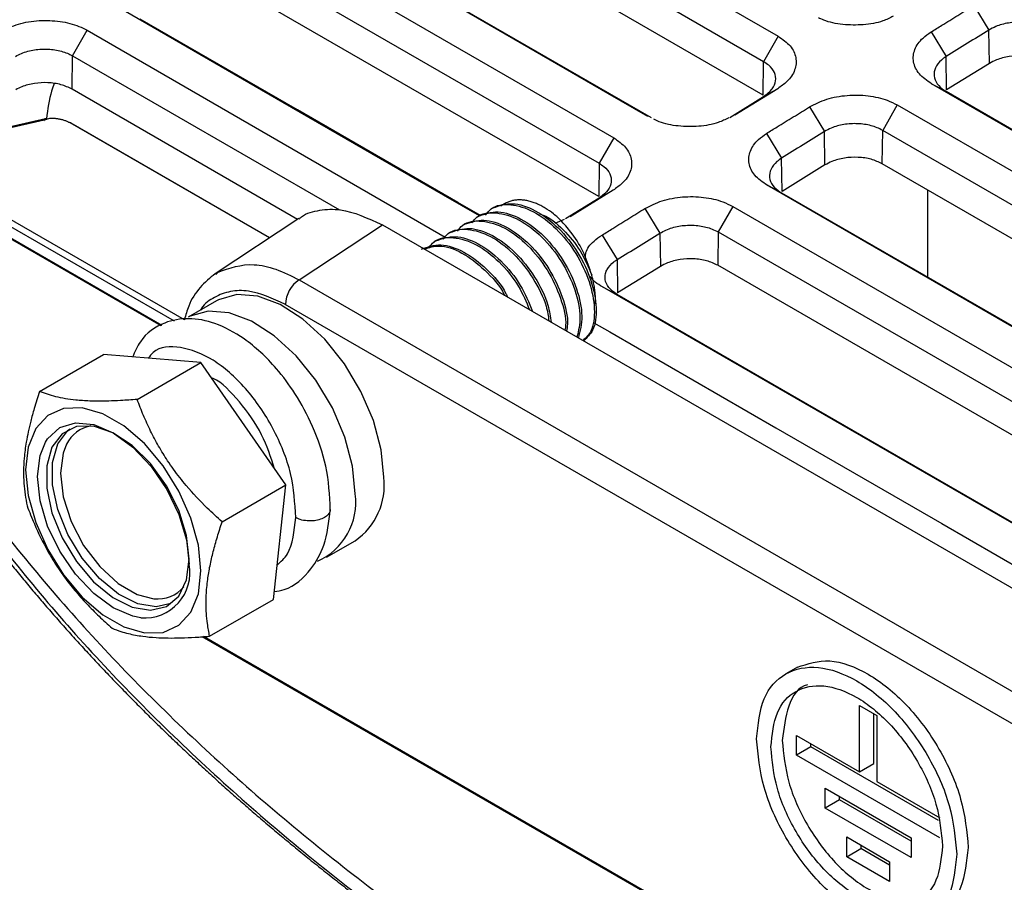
# Model space of a CAD drawing. Header units: millimetres. Extents: x -0.57 to 0.95, y -0.4 to 0.71.
# Tile 258 of 260: x 0.6868 to 0.7354, y 0.5963 to 0.639. Entities that reach past the tile are written whole.
import ezdxf

# ---------------------------------------------------------------- set-up
doc = ezdxf.new("R2010")
doc.units = ezdxf.units.MM
doc.layers.add('FORMAT', color=7, linetype='Continuous')

msp = doc.modelspace()

# ---------------------------------------------------------------- linework, layer by layer
at = {"layer": 'FORMAT', "color": 7, "linetype": 'Continuous', "lineweight": 25}
for p, q in [((0.706912, 0.648139), (0.724247, 0.638132)), ((0.723528, 0.636872), (0.706193, 0.646879)), ((0.723504, 0.635221), (0.706168, 0.645229)), ((0.70112, 0.643834), (0.717964, 0.63411)), ((0.698496, 0.643282), (0.716116, 0.633111)), ((0.697777, 0.642022), (0.715397, 0.631851)), ((0.715372, 0.6302), (0.697753, 0.640372)), ((0.733922, 0.639654), (0.734666, 0.638437)), ((0.689362, 0.637165), (0.690081, 0.638425)), ((0.690081, 0.638425), (0.707788, 0.628203)), ((0.724247, 0.638132), (0.723528, 0.636872)), ((0.731801, 0.638344), (0.732545, 0.637127)), ((0.734691, 0.636789), (0.734666, 0.638437)), ((0.689337, 0.635515), (0.689362, 0.637165)), ((0.689362, 0.637165), (0.702559, 0.629546)), ((0.723504, 0.635221), (0.723528, 0.636872)), ((0.73257, 0.635479), (0.732545, 0.637127)), ((0.734691, 0.636789), (0.73257, 0.635479)), ((0.799708, 0.596594), (0.731826, 0.635781)), ((0.731826, 0.635781), (0.732545, 0.635408)), ((0.700489, 0.629077), (0.689337, 0.635515)), ((0.724223, 0.635538), (0.722102, 0.634228)), ((0.724223, 0.635538), (0.723528, 0.635152)), ((0.732545, 0.635408), (0.799862, 0.596547)), ((0.721857, 0.63412), (0.723528, 0.635152)), ((0.730131, 0.634735), (0.729412, 0.633475)), ((0.730131, 0.634735), (0.798014, 0.595547)), ((0.725791, 0.634633), (0.726535, 0.633416)), ((0.688025, 0.634053), (0.681166, 0.632463)), ((0.681252, 0.632448), (0.68811, 0.634038)), ((0.699095, 0.628155), (0.689242, 0.633843)), ((0.699117, 0.62817), (0.689301, 0.633836)), ((0.723669, 0.633323), (0.724413, 0.632106)), ((0.726559, 0.631768), (0.726535, 0.633416)), ((0.729388, 0.631825), (0.729412, 0.633475)), ((0.797295, 0.594287), (0.729412, 0.633475)), ((0.716116, 0.633111), (0.715397, 0.631851)), ((0.693737, 0.623808), (0.679398, 0.632085)), ((0.681252, 0.631991), (0.694878, 0.624124)), ((0.715397, 0.631851), (0.715372, 0.6302)), ((0.724438, 0.630458), (0.724413, 0.632106)), ((0.741408, 0.624885), (0.729388, 0.631825)), ((0.693769, 0.623832), (0.680117, 0.631713)), ((0.694395, 0.624036), (0.68107, 0.631729)), ((0.726559, 0.631768), (0.724438, 0.630458)), ((0.716092, 0.630517), (0.71397, 0.629207)), ((0.716092, 0.630517), (0.715397, 0.630131)), ((0.791576, 0.591573), (0.723694, 0.63076)), ((0.723694, 0.63076), (0.724413, 0.630387)), ((0.724413, 0.630387), (0.791731, 0.591526)), ((0.731649, 0.62621), (0.731649, 0.630519)), ((0.715397, 0.630131), (0.713725, 0.629099)), ((0.710149, 0.629647), (0.710061, 0.629596)), ((0.717659, 0.629612), (0.718403, 0.628395)), ((0.722, 0.629714), (0.721281, 0.628454)), ((0.722, 0.629714), (0.789882, 0.590526)), ((0.70055, 0.629117), (0.696419, 0.626387)), ((0.709442, 0.629239), (0.709354, 0.629188)), ((0.713671, 0.629075), (0.713199, 0.628865)), ((0.700565, 0.626082), (0.704683, 0.628804)), ((0.704683, 0.628804), (0.762603, 0.595368)), ((0.708028, 0.628422), (0.70794, 0.628371)), ((0.708735, 0.62883), (0.708647, 0.628779)), ((0.718403, 0.628395), (0.718428, 0.626747)), ((0.721281, 0.628454), (0.721256, 0.626803)), ((0.721281, 0.628454), (0.789163, 0.589266)), ((0.707321, 0.628014), (0.707232, 0.627963)), ((0.715537, 0.628302), (0.716282, 0.627085)), ((0.716282, 0.627085), (0.716306, 0.625437)), ((0.696449, 0.62635), (0.696557, 0.626472)), ((0.718428, 0.626747), (0.716306, 0.625437)), ((0.789138, 0.587616), (0.721256, 0.626803)), ((0.700565, 0.626082), (0.758187, 0.592818)), ((0.767052, 0.596015), (0.715562, 0.625739)), ((0.715562, 0.625739), (0.716282, 0.625366)), ((0.696485, 0.625049), (0.695071, 0.624233)), ((0.767106, 0.596026), (0.716282, 0.625366)), ((0.757504, 0.591608), (0.699882, 0.624872)), ((0.687736, 0.620567), (0.690888, 0.622387)), ((0.695709, 0.621993), (0.690888, 0.622387)), ((0.692557, 0.620173), (0.695709, 0.621993)), ((0.699911, 0.61594), (0.695709, 0.621993)), ((0.696759, 0.61412), (0.699911, 0.61594)), ((0.699292, 0.610282), (0.699911, 0.61594)), ((0.70192, 0.612368), (0.703334, 0.613184)), ((0.696139, 0.608462), (0.699292, 0.610282)), ((0.745583, 0.579685), (0.695779, 0.608436)), ((0.745554, 0.579744), (0.695844, 0.608441)), ((0.725194, 0.606926), (0.724628, 0.606599)), ((0.728269, 0.605028), (0.729117, 0.604538)), ((0.728269, 0.601761), (0.728269, 0.605028)), ((0.728976, 0.60217), (0.728976, 0.604619)), ((0.729117, 0.604538), (0.729117, 0.601272)), ((0.725158, 0.603558), (0.728269, 0.601761)), ((0.725158, 0.602578), (0.725158, 0.603558)), ((0.725865, 0.602986), (0.725865, 0.603149)), ((0.725865, 0.602986), (0.725158, 0.602578)), ((0.732173, 0.599344), (0.725865, 0.602986)), ((0.732229, 0.598496), (0.725158, 0.602578)), ((0.728269, 0.601761), (0.728976, 0.60217)), ((0.729117, 0.601272), (0.732229, 0.599476)), ((0.726572, 0.600945), (0.730815, 0.598496)), ((0.726572, 0.599965), (0.726572, 0.600945)), ((0.727279, 0.600373), (0.726572, 0.599965)), ((0.727279, 0.600373), (0.727279, 0.600537)), ((0.730815, 0.598332), (0.727279, 0.600373)), ((0.730815, 0.597516), (0.726572, 0.599965)), ((0.727633, 0.598536), (0.729754, 0.597311)), ((0.727633, 0.597556), (0.727633, 0.598536)), ((0.730815, 0.598496), (0.730815, 0.597516)), ((0.727633, 0.597556), (0.72834, 0.597964)), ((0.72834, 0.598128), (0.72834, 0.597964)), ((0.729754, 0.597148), (0.72834, 0.597964)), ((0.729754, 0.596332), (0.727633, 0.597556)), ((0.729754, 0.597311), (0.729754, 0.596332))]:
    msp.add_line(p, q, dxfattribs=at)
at = {"layer": 'FORMAT', "color": 7, "linetype": 'Continuous', "lineweight": 25, "flags": 128}
for points in [[(0.71781, 0.634157), (0.715828, 0.635301), (0.707897, 0.63988), (0.700401, 0.644207)], [(0.709485, 0.629248), (0.707696, 0.63028), (0.699766, 0.634858), (0.691985, 0.63935)], [(0.709538, 0.629259), (0.708415, 0.629907), (0.700485, 0.634486), (0.692704, 0.638977)], [(0.704753, 0.616321), (0.704623, 0.617686), (0.704238, 0.619128), (0.70362, 0.62057), (0.702802, 0.621934), (0.701828, 0.623145), (0.700751, 0.62414), (0.699628, 0.624863), (0.69852, 0.625277), (0.697488, 0.625359), (0.696586, 0.625104), (0.696485, 0.625049)], [(0.703339, 0.615504), (0.703208, 0.616869), (0.702824, 0.618312), (0.702206, 0.619754), (0.701388, 0.621117), (0.700414, 0.622329), (0.699336, 0.623323), (0.698214, 0.624047), (0.697106, 0.624461), (0.696074, 0.624542), (0.695171, 0.624288), (0.695071, 0.624233)], [(0.715128, 0.623965), (0.71592, 0.623508), (0.724128, 0.61877), (0.732335, 0.614032), (0.740543, 0.609294), (0.74875, 0.604556), (0.756958, 0.599817), (0.765166, 0.595079), (0.765355, 0.59497)], [(0.695711, 0.61169), (0.695586, 0.61296), (0.695215, 0.614302), (0.694622, 0.615637), (0.69384, 0.616889), (0.692915, 0.617984), (0.6919, 0.618858), (0.690855, 0.619461), (0.689841, 0.619758), (0.688916, 0.619731), (0.688134, 0.619383), (0.687541, 0.618732), (0.68717, 0.617818), (0.687044, 0.616693), (0.68717, 0.615423), (0.687541, 0.614081), (0.688134, 0.612746), (0.688916, 0.611494), (0.689841, 0.6104), (0.690855, 0.609525), (0.6919, 0.608922), (0.692915, 0.608625), (0.69384, 0.608652), (0.694622, 0.609001), (0.695215, 0.609651), (0.695586, 0.610565), (0.695711, 0.61169)], [(0.688027, 0.618064), (0.688132, 0.618229), (0.688728, 0.618781), (0.689504, 0.619021), (0.690408, 0.618932), (0.691378, 0.618519), (0.692348, 0.617812), (0.693252, 0.616858), (0.694028, 0.615722), (0.694623, 0.614482), (0.694998, 0.613222), (0.695126, 0.612028)], [(0.695126, 0.612273), (0.694994, 0.61345), (0.694611, 0.614691), (0.694003, 0.615905), (0.693217, 0.617), (0.692309, 0.617896), (0.691349, 0.618526), (0.690406, 0.618844), (0.689551, 0.618826), (0.688847, 0.618474), (0.688347, 0.617813), (0.688087, 0.616892), (0.688087, 0.61578), (0.688347, 0.61456), (0.688847, 0.613321), (0.689551, 0.612156), (0.690406, 0.611151), (0.691349, 0.61038), (0.692309, 0.609901), (0.693217, 0.60975), (0.694003, 0.609937), (0.694611, 0.610449), (0.694994, 0.611247), (0.695126, 0.612273)], [(0.694227, 0.610072), (0.693499, 0.609913), (0.692592, 0.610065), (0.691632, 0.610543), (0.690689, 0.611314), (0.689834, 0.612319), (0.68913, 0.613484), (0.68863, 0.614723), (0.68837, 0.615943), (0.68837, 0.617055), (0.68863, 0.617976), (0.68913, 0.618637), (0.689236, 0.618719)], [(0.692743, 0.609373), (0.692348, 0.609451), (0.691378, 0.609864), (0.690408, 0.610571), (0.689504, 0.611525), (0.688728, 0.612661), (0.688132, 0.613901), (0.687758, 0.615161), (0.68763, 0.616355), (0.687758, 0.617401), (0.688027, 0.618064)], [(0.689071, 0.617957), (0.688896, 0.617522), (0.688762, 0.616518), (0.688896, 0.615359), (0.689289, 0.614139), (0.689909, 0.612956), (0.690704, 0.611906), (0.691612, 0.611074), (0.692558, 0.610528), (0.693387, 0.610317)]]:
    msp.add_lwpolyline(points, dxfattribs=at)
at = {"layer": 'FORMAT', "color": 7, "linetype": 'Continuous', "lineweight": 25}
for centre, radius, start, end in [((0.689263, 0.633767), 7.88897608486e-05, 61.338032, 105.907284), ((0.701425, 0.6248), 0.001544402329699, 123.850043, 177.304797), ((0.690565, 0.617225), 0.0016641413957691, 100.09469, 153.906489), ((0.70143, 0.615935), 0.003345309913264, 304.692289, 6.619891), ((0.700178, 0.615084), 0.0031889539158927, 293.952511, 7.570877), ((0.692929, 0.611602), 0.0022369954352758, 265.225415, 10.971031), ((0.693571, 0.612031), 0.0017232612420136, 263.853228, 318.970411)]:
    msp.add_arc(centre, radius, start, end, dxfattribs=at)
for points, knots in [([(0.7318009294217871, 0.6383444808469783), (0.731977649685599, 0.6384536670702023), (0.7324194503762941, 0.6387266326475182), (0.7331266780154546, 0.6391631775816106), (0.7336570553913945, 0.6394906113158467), (0.7339222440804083, 0.6396543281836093)], [0, 0, 0, 0, 0.2499999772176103, 0.6249999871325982, 1, 1, 1, 1]), ([(0.7299347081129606, 0.6391167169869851), (0.7297678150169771, 0.6390340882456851), (0.7293374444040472, 0.6388210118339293), (0.7284488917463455, 0.6386706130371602), (0.7274335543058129, 0.638683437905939), (0.726665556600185, 0.6388369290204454), (0.72631804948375, 0.6390047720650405), (0.726231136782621, 0.639046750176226)], [0, 0, 0, 0, 0.1584820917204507, 0.4086809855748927, 0.6609536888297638, 0.9152033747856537, 1, 1, 1, 1]), ([(0.6858154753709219, 0.6383695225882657), (0.6860962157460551, 0.638503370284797), (0.6866574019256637, 0.638770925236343), (0.6877070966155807, 0.638936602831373), (0.6887544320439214, 0.6388964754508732), (0.6895629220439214, 0.6386926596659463), (0.6899495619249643, 0.6384926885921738), (0.690080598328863, 0.6384249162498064)], [0, 0, 0, 0, 0.2237915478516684, 0.447348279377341, 0.6684157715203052, 0.8876225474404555, 1, 1, 1, 1]), ([(0.7375441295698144, 0.638496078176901), (0.7374535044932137, 0.6385429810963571), (0.7371930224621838, 0.6386777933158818), (0.736654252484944, 0.6388158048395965), (0.7359633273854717, 0.6388477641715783), (0.7354010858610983, 0.6387538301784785), (0.7349683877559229, 0.6386081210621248), (0.7347750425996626, 0.6384987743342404), (0.7346662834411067, 0.638437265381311)], [0, 0, 0, 0, 0.1144090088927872, 0.3288437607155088, 0.5432538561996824, 0.7576045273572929, 0.8636494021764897, 1, 1, 1, 1]), ([(0.724247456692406, 0.6381316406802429), (0.7244633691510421, 0.6379787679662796), (0.724895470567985, 0.6376728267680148), (0.7251692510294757, 0.6370755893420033), (0.7251152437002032, 0.6364572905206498), (0.7247675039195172, 0.6359218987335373), (0.724381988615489, 0.6356499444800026), (0.72422329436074, 0.6355379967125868)], [0, 0, 0, 0, 0.2107016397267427, 0.4216731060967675, 0.6346605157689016, 0.8496109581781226, 1, 1, 1, 1]), ([(0.7318259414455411, 0.6357812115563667), (0.7316042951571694, 0.6359378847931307), (0.7311612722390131, 0.6362510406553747), (0.7308856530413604, 0.6368595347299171), (0.7309500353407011, 0.6374805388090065), (0.7312981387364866, 0.6379932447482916), (0.7316619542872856, 0.6382474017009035), (0.7318009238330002, 0.6383444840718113)], [0, 0, 0, 0, 0.2185697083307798, 0.4368735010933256, 0.6529395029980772, 0.8674305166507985, 1, 1, 1, 1]), ([(0.6865348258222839, 0.6371367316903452), (0.6867332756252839, 0.6372327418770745), (0.6871155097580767, 0.6374176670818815), (0.6877085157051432, 0.6375002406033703), (0.688162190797, 0.637499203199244), (0.6886071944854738, 0.6374515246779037), (0.6890270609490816, 0.637339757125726), (0.6892788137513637, 0.637208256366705), (0.6893615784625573, 0.6371650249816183)], [0, 0, 0, 0, 0.2369829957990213, 0.4564529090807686, 0.5649237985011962, 0.6733683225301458, 0.8926185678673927, 1, 1, 1, 1]), ([(0.7375193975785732, 0.6368456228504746), (0.7373448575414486, 0.6369277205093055), (0.736995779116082, 0.6370919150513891), (0.7363285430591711, 0.6371860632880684), (0.7356501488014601, 0.6371493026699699), (0.7350827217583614, 0.6370017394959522), (0.7348023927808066, 0.636849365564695), (0.7346909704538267, 0.6367888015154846)], [0, 0, 0, 0, 0.214531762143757, 0.4290614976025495, 0.6436498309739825, 0.8583615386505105, 1, 1, 1, 1]), ([(0.7235284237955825, 0.6351515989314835), (0.7236849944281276, 0.6352731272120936), (0.7239862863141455, 0.6355069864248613), (0.724154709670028, 0.6359299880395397), (0.7240960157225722, 0.6363377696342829), (0.7238551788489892, 0.636659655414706), (0.723615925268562, 0.6368149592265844), (0.7235284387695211, 0.6368717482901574)], [0, 0, 0, 0, 0.2323675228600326, 0.4471493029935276, 0.6617728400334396, 0.8763223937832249, 1, 1, 1, 1]), ([(0.7325449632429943, 0.6371274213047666), (0.7324649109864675, 0.6370711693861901), (0.7322322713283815, 0.6369076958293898), (0.7319872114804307, 0.636580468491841), (0.7319142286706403, 0.6361677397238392), (0.7320769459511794, 0.6357701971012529), (0.7323442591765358, 0.6355275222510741), (0.7325239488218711, 0.6354207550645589), (0.7325449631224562, 0.6354082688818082)], [0, 0, 0, 0, 0.1127340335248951, 0.3276160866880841, 0.5424407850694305, 0.7570640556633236, 0.9715891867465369, 0.9999999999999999, 0.9999999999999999, 0.9999999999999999, 0.9999999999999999]), ([(0.6893368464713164, 0.635514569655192), (0.6891623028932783, 0.635596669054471), (0.6888132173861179, 0.6357608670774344), (0.6881460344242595, 0.6358549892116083), (0.6874674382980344, 0.6358183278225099), (0.6869227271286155, 0.6356761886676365), (0.6866545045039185, 0.6355373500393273), (0.686558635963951, 0.6354877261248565)], [0, 0, 0, 0, 0.2194045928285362, 0.4388071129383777, 0.6582695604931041, 0.8778581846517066, 0.9999999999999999, 0.9999999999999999, 0.9999999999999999, 0.9999999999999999]), ([(0.688448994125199, 0.6357870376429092), (0.6884068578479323, 0.6356669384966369), (0.6882219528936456, 0.6351399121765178), (0.6881368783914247, 0.6345251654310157), (0.6880711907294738, 0.6340505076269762)], [0, 0, 0, 0, 0.2278807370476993, 1, 1, 1, 1]), ([(0.7257905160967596, 0.6346332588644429), (0.7260634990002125, 0.6347726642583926), (0.7266090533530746, 0.6350512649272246), (0.7276494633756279, 0.6352386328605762), (0.7286992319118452, 0.6352203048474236), (0.7295550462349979, 0.6350268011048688), (0.7299722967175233, 0.6348154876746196), (0.7301314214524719, 0.6347349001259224)], [0, 0, 0, 0, 0.2187822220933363, 0.4372346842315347, 0.6535697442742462, 0.8678836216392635, 0.9999999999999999, 0.9999999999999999, 0.9999999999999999, 0.9999999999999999]), ([(0.7236692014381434, 0.633323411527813), (0.7238459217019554, 0.6334325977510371), (0.7242877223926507, 0.6337055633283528), (0.7249949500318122, 0.6341421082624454), (0.7255253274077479, 0.6344695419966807), (0.7257905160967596, 0.6346332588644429)], [0, 0, 0, 0, 0.2499999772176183, 0.6249999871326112, 0.9999999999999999, 0.9999999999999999, 0.9999999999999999, 0.9999999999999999]), ([(0.6881104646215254, 0.6340384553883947), (0.6880734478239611, 0.6340598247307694), (0.6880322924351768, 0.6340616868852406), (0.6879649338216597, 0.6340253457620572), (0.6879391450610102, 0.6339873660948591), (0.6879285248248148, 0.6339402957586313)], [0, 0, 0, 0, 0.5, 0.5, 1, 1, 1, 1]), ([(0.6892418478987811, 0.6338430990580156), (0.6892235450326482, 0.6338532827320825), (0.6891870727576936, 0.633873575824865), (0.6891265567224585, 0.6339022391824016), (0.6890622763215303, 0.6339292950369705), (0.6889680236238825, 0.633964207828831), (0.6888389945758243, 0.634003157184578), (0.6886756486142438, 0.6340378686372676), (0.6885120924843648, 0.6340595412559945), (0.6883602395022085, 0.6340659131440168), (0.6882226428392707, 0.6340599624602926), (0.688147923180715, 0.6340456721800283), (0.6881104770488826, 0.6340385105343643)], [0, 0, 0, 0, 0.0589498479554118, 0.1174698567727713, 0.1761328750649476, 0.2355076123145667, 0.363662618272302, 0.4932810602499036, 0.6236051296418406, 0.7553823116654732, 0.8774086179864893, 1, 1, 1, 1]), ([(0.7218029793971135, 0.6340956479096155), (0.7216360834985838, 0.6340130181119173), (0.721205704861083, 0.6337999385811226), (0.7203171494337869, 0.6336495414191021), (0.7193018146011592, 0.6336623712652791), (0.718533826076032, 0.6338158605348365), (0.718186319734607, 0.6339837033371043), (0.7180994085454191, 0.6340256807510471)], [0, 0, 0, 0, 0.1584845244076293, 0.4086880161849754, 0.6609543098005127, 0.91520481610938, 1, 1, 1, 1]), ([(0.7294124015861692, 0.6334750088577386), (0.7293217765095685, 0.6335219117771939), (0.7290612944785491, 0.6336567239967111), (0.7285225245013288, 0.633794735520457), (0.7278315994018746, 0.6338266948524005), (0.7272693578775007, 0.6337327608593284), (0.7268366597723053, 0.6335870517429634), (0.7266433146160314, 0.6334777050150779), (0.7265345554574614, 0.6334161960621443)], [0, 0, 0, 0, 0.1144090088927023, 0.3288437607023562, 0.5432538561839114, 0.7576045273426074, 0.863649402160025, 1, 1, 1, 1]), ([(0.7236942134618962, 0.630760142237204), (0.7234725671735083, 0.630916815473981), (0.7230295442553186, 0.6312299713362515), (0.7227539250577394, 0.6318384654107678), (0.7228183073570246, 0.6324594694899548), (0.7231664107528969, 0.6329721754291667), (0.7235302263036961, 0.6332263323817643), (0.7236691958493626, 0.633323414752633)], [0, 0, 0, 0, 0.2185697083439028, 0.4368735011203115, 0.6529395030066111, 0.8674305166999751, 0.9999999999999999, 0.9999999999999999, 0.9999999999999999, 0.9999999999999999]), ([(0.7161157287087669, 0.633110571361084), (0.7163316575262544, 0.6329576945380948), (0.7167637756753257, 0.6326517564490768), (0.7170375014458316, 0.6320544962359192), (0.7169835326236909, 0.6314361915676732), (0.7166357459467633, 0.630900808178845), (0.7162502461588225, 0.6306288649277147), (0.7160915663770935, 0.6305169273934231)], [0, 0, 0, 0, 0.2107100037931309, 0.4216742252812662, 0.6346744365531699, 0.8496243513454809, 1, 1, 1, 1]), ([(0.6750994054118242, 0.6325422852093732), (0.6761707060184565, 0.6300026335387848), (0.6783207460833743, 0.6249056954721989), (0.682927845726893, 0.6174608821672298), (0.68857090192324, 0.6101934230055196), (0.695257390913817, 0.6032819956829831), (0.7028497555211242, 0.5967964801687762), (0.7113187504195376, 0.5907433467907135), (0.7207478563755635, 0.5850883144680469), (0.7309556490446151, 0.5799663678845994), (0.7417927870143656, 0.5754228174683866), (0.7532213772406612, 0.5714550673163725), (0.7653482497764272, 0.5680501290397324), (0.7767317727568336, 0.5655647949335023), (0.7870538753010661, 0.5637781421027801), (0.7931437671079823, 0.5630170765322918), (0.7961939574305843, 0.562635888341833)], [0, 0, 0, 0, 0.0733551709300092, 0.1472197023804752, 0.2226912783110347, 0.2987189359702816, 0.3720737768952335, 0.4459371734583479, 0.5214090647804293, 0.5974381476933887, 0.6707430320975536, 0.7445537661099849, 0.8199724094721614, 0.8959462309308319, 0.9478835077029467, 1, 1, 1, 1]), ([(0.6745736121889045, 0.6320879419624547), (0.6746654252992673, 0.6318480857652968), (0.6748489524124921, 0.6313686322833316), (0.6751359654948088, 0.6306517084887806), (0.6754313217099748, 0.6299369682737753), (0.6757358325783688, 0.6292245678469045), (0.6760492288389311, 0.6285144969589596), (0.6763715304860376, 0.6278067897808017), (0.6767026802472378, 0.6271014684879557), (0.6770426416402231, 0.6263985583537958), (0.6773913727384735, 0.6256980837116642), (0.6777488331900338, 0.6250000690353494), (0.6781149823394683, 0.6243045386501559), (0.6784897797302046, 0.6236115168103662), (0.678873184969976, 0.622921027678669), (0.6792651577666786, 0.6222330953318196), (0.6796656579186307, 0.6215477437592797), (0.6800746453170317, 0.6208649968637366), (0.6804920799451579, 0.6201848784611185), (0.6809179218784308, 0.6195074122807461), (0.6813521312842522, 0.6188326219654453), (0.6817946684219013, 0.618160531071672), (0.6822454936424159, 0.617491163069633), (0.6827045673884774, 0.6168245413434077), (0.6831718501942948, 0.6161606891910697), (0.6836473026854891, 0.6154996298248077), (0.6841308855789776, 0.6148413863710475), (0.6846225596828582, 0.6141859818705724), (0.685122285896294, 0.6135334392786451), (0.6856300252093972, 0.6128837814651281), (0.686145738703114, 0.6122370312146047), (0.6866693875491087, 0.6115932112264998), (0.687200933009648, 0.6109523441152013), (0.6877403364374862, 0.6103144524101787), (0.6882875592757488, 0.6096795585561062), (0.6888425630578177, 0.6090476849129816), (0.6894053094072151, 0.6084188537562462), (0.6899757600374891, 0.6077930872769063), (0.6905538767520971, 0.6071704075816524), (0.6911396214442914, 0.6065508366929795), (0.6917329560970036, 0.605934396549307), (0.6923338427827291, 0.6053211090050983), (0.6929422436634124, 0.6047109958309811), (0.6935581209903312, 0.6041040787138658), (0.6941814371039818, 0.603500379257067), (0.6948121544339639, 0.6028999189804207), (0.6954502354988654, 0.6023027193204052), (0.6960956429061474, 0.6017088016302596), (0.6967483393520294, 0.6011181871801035), (0.6974082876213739, 0.6005308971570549), (0.6980754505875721, 0.5999469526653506), (0.6987497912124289, 0.5993663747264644), (0.6994312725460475, 0.598789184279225), (0.7001198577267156, 0.5982154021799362), (0.7008155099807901, 0.5976450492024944), (0.7015181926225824, 0.5970781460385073), (0.7022278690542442, 0.5965147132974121), (0.7029445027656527, 0.5959547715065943), (0.7036680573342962, 0.5953983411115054), (0.7043984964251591, 0.5948454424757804), (0.7051357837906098, 0.5942960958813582), (0.7058798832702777, 0.5937503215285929), (0.7066307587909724, 0.5932081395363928), (0.7073883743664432, 0.5926695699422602), (0.7081526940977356, 0.5921346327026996), (0.7089236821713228, 0.5916033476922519), (0.7097013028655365, 0.591075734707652), (0.7104855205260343, 0.5905518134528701), (0.7112762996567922, 0.5900316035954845), (0.7120736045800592, 0.5895151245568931), (0.7128774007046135, 0.5890023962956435), (0.7136876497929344, 0.5884934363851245), (0.7145043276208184, 0.5879882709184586), (0.7153273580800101, 0.5874868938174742), (0.7161568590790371, 0.5869894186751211), (0.7169922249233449, 0.5864955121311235), (0.717554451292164, 0.5861695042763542), (0.7178355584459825, 0.5860065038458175)], [0, 0, 0, 0, 0.0136919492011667, 0.0273691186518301, 0.0410317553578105, 0.05468010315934, 0.0683144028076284, 0.0819348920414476, 0.0955418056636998, 0.1091353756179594, 0.1227158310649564, 0.1362833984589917, 0.1498383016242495, 0.1633807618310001, 0.1769109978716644, 0.1904292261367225, 0.2039356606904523, 0.2174305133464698, 0.230913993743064, 0.2443863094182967, 0.2578476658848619, 0.2712982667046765, 0.2847383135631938, 0.2981680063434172, 0.3115875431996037, 0.3249971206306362, 0.3383969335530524, 0.3517871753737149, 0.3651680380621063, 0.3785397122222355, 0.391902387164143, 0.4052562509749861, 0.4186014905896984, 0.4319382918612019, 0.4452668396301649, 0.4585873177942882, 0.4718999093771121, 0.485204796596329, 0.4985021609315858, 0.5117921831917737, 0.5250750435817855, 0.5383509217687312, 0.5516199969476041, 0.5648824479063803, 0.5781384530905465, 0.5913881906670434, 0.6046318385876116, 0.6178695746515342, 0.631101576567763, 0.6443280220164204, 0.6575490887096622, 0.6707649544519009, 0.6839757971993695, 0.6971817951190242, 0.710383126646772, 0.7235799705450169, 0.7367725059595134, 0.749960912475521, 0.7631453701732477, 0.7763260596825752, 0.7895031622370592, 0.8026768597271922, 0.8158473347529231, 0.8290147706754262, 0.842179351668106, 0.8553412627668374, 0.8685006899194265, 0.8816578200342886, 0.8948128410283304, 0.9079659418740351, 0.921117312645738, 0.9342671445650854, 0.9474156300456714, 0.9605629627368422, 0.973709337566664, 0.9868549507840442, 1, 1, 1, 1]), ([(0.7153967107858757, 0.6318506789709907), (0.7154782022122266, 0.6317982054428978), (0.7157121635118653, 0.6316475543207), (0.7159563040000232, 0.6313335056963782), (0.7160272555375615, 0.6309250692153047), (0.7158629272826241, 0.6305181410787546), (0.7155955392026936, 0.6302605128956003), (0.7154167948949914, 0.6301436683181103), (0.7153966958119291, 0.6301305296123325)], [0, 0, 0, 0, 0.1146807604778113, 0.3292476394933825, 0.543793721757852, 0.7582707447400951, 0.9728185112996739, 1, 1, 1, 1]), ([(0.7244132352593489, 0.6321063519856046), (0.724333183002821, 0.632050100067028), (0.7241005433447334, 0.6318866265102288), (0.7238554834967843, 0.6315593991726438), (0.7237825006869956, 0.6311466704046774), (0.7239452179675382, 0.6307491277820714), (0.7242125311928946, 0.6305064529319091), (0.7243922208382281, 0.6303996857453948), (0.7244132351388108, 0.6303871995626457)], [0, 0, 0, 0, 0.1127340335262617, 0.3276160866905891, 0.5424407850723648, 0.7570640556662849, 0.9715891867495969, 1, 1, 1, 1]), ([(0.729387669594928, 0.631824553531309), (0.7292131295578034, 0.631906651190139), (0.7288640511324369, 0.6320708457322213), (0.7281968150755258, 0.6321649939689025), (0.7275184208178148, 0.6321282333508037), (0.7269509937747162, 0.6319806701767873), (0.7266706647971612, 0.6318282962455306), (0.7265592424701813, 0.6317677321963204)], [0, 0, 0, 0, 0.2145317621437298, 0.4290614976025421, 0.6436498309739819, 0.8583615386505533, 0.9999999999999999, 0.9999999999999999, 0.9999999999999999, 0.9999999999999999]), ([(0.675090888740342, 0.631724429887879), (0.6761622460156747, 0.6291846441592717), (0.6783123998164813, 0.6240874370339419), (0.6829197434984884, 0.6166422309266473), (0.6885630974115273, 0.6093743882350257), (0.6952499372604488, 0.6024625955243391), (0.7028426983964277, 0.5959767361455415), (0.7113121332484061, 0.5899232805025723), (0.7207417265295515, 0.5842679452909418), (0.7309500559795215, 0.5791457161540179), (0.7417877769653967, 0.5746019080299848), (0.7532169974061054, 0.5706339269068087), (0.7653445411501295, 0.5672287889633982), (0.7767287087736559, 0.5647433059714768), (0.7870514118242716, 0.5629565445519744), (0.7931416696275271, 0.5621954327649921), (0.7961920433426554, 0.5618142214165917)], [0, 0, 0, 0, 0.0733550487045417, 0.1472194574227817, 0.2226909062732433, 0.2987184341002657, 0.372073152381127, 0.4459364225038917, 0.5214081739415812, 0.5974371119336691, 0.6707421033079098, 0.7445529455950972, 0.8199717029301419, 0.8959456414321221, 0.9478832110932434, 1, 1, 1, 1]), ([(0.7101493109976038, 0.6296467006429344), (0.710455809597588, 0.6297542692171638), (0.7110688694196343, 0.6299694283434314), (0.7122412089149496, 0.6295783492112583), (0.7133913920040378, 0.6287156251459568), (0.7143777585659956, 0.6274698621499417), (0.7150529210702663, 0.6260422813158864), (0.7153098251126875, 0.6246700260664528), (0.7151742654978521, 0.6235771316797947), (0.714791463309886, 0.6232224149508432), (0.71462261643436, 0.62306595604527)], [0, 0, 0, 0, 0.1283605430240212, 0.2567473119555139, 0.3851340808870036, 0.5135208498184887, 0.641907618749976, 0.7702943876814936, 0.898681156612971, 1, 1, 1, 1]), ([(0.7135536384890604, 0.6289678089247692), (0.7134870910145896, 0.629034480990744), (0.7133534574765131, 0.6291683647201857), (0.7130782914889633, 0.6294027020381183), (0.7127956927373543, 0.6296010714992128), (0.7125115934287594, 0.629759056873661), (0.7122967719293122, 0.6298583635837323), (0.7120827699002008, 0.6299367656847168), (0.711871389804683, 0.6299936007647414), (0.7116626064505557, 0.6300284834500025), (0.7114584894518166, 0.6300404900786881), (0.711260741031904, 0.630029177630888), (0.7110704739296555, 0.6299940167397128), (0.7108882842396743, 0.6299351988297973), (0.7107196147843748, 0.6298501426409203), (0.7106075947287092, 0.6297814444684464), (0.7105566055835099, 0.6297357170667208), (0.7105526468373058, 0.6297321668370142)], [0, 0, 0, 0, 0.065211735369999, 0.1309512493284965, 0.2587905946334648, 0.3234416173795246, 0.3891167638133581, 0.4542742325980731, 0.5198605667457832, 0.586106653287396, 0.6532527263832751, 0.7203486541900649, 0.7879037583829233, 0.8568988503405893, 0.926387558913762, 0.9942848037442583, 1, 1, 1, 1]), ([(0.7176587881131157, 0.6296121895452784), (0.7179317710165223, 0.6297515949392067), (0.7184773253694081, 0.6300301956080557), (0.719517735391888, 0.630217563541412), (0.7205675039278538, 0.6301992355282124), (0.7214233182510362, 0.6300057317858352), (0.7218405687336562, 0.6297944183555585), (0.7219996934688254, 0.6297138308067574)], [0, 0, 0, 0, 0.2187822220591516, 0.4372346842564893, 0.653569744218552, 0.8678836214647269, 1, 1, 1, 1]), ([(0.700561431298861, 0.6290959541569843), (0.7006019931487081, 0.629131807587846), (0.7008834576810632, 0.6293805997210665), (0.7015708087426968, 0.6295554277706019), (0.7028724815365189, 0.6296330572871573), (0.7039696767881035, 0.6291306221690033), (0.7046830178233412, 0.6288039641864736)], [0, 0, 0, 0, 0.0424361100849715, 0.2944702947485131, 0.5413001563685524, 1, 1, 1, 1]), ([(0.709102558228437, 0.6289081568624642), (0.7091811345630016, 0.6290092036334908), (0.7094654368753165, 0.629374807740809), (0.7103014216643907, 0.6294664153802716), (0.7114383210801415, 0.6291307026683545), (0.7125973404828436, 0.6282538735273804), (0.7135838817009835, 0.6270091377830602), (0.7142495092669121, 0.6255915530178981), (0.7145343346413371, 0.6242264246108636), (0.7143709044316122, 0.6235675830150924), (0.7142935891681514, 0.6232558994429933)], [0, 0, 0, 0, 0.0524669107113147, 0.1898340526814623, 0.3272011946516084, 0.4645683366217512, 0.6019354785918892, 0.7393026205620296, 0.8766697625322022, 1, 1, 1, 1]), ([(0.7094422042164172, 0.629238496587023), (0.7097486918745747, 0.6293460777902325), (0.710361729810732, 0.6295612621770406), (0.7115342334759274, 0.6291699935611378), (0.7126837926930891, 0.6283079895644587), (0.7136724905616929, 0.6270595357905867), (0.7143389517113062, 0.6256419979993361), (0.7146266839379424, 0.6242402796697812), (0.7144533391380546, 0.6235536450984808), (0.7143674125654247, 0.623213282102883)], [0, 0, 0, 0, 0.1431811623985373, 0.2863915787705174, 0.4296019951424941, 0.5728124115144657, 0.7160228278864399, 0.8592332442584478, 0.9999999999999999, 0.9999999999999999, 0.9999999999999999, 0.9999999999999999]), ([(0.7097787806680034, 0.6292820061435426), (0.709866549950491, 0.6293962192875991), (0.7101589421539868, 0.6297767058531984), (0.7110075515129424, 0.6298761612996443), (0.712145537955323, 0.6295386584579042), (0.7133049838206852, 0.6286615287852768), (0.7142887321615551, 0.6274197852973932), (0.7149651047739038, 0.6259905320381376), (0.7152197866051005, 0.6246209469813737), (0.7150960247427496, 0.6235596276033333), (0.7147377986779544, 0.6232215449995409), (0.7145917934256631, 0.6230837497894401)], [0, 0, 0, 0, 0.0528441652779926, 0.1760436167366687, 0.2992430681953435, 0.4224425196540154, 0.545641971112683, 0.6688414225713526, 0.7920408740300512, 0.9152403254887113, 1, 1, 1, 1]), ([(0.7155374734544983, 0.6283023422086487), (0.7157141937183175, 0.6284115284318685), (0.7161559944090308, 0.6286844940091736), (0.7168632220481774, 0.6291210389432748), (0.717393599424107, 0.6294484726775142), (0.7176587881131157, 0.6296121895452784)], [0, 0, 0, 0, 0.249999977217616, 0.6249999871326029, 1, 1, 1, 1]), ([(0.7083954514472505, 0.6284999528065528), (0.7084740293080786, 0.6286009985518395), (0.7087583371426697, 0.6289665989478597), (0.7095942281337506, 0.6290582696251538), (0.7107315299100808, 0.62872228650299), (0.7118890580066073, 0.6278464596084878), (0.7128811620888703, 0.6265979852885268), (0.7135260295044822, 0.6251943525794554), (0.7138011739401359, 0.6241115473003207), (0.7137178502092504, 0.6236746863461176), (0.7137030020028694, 0.623596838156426)], [0, 0, 0, 0, 0.0578813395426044, 0.209424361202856, 0.360967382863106, 0.5125104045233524, 0.6640534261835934, 0.8155964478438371, 0.9671394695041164, 1, 1, 1, 1]), ([(0.7087350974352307, 0.6288302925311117), (0.709041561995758, 0.628937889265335), (0.7096545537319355, 0.6291531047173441), (0.7108274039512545, 0.628761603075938), (0.7119756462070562, 0.6279004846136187), (0.7129692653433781, 0.6266487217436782), (0.7136173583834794, 0.6252435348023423), (0.7138920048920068, 0.6241264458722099), (0.7137985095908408, 0.6236619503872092), (0.7137768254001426, 0.6235542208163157)], [0, 0, 0, 0, 0.1586534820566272, 0.3173393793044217, 0.4760252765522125, 0.6347111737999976, 0.7933970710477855, 0.9520829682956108, 0.9999999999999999, 0.9999999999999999, 0.9999999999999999, 0.9999999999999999]), ([(0.7124404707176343, 0.6293469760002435), (0.7125052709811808, 0.6293293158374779), (0.7128961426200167, 0.6292227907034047), (0.7136383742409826, 0.6285869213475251), (0.7145130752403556, 0.6275435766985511), (0.7148559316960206, 0.626725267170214), (0.7150273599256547, 0.6263161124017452)], [0, 0, 0, 0, 0.062127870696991, 0.3747519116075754, 0.6873759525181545, 1, 1, 1, 1]), ([(0.7150273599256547, 0.6263161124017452), (0.7149173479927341, 0.6266705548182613), (0.7146974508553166, 0.6273790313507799), (0.7141428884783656, 0.6282997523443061), (0.7137253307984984, 0.6287731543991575), (0.7135536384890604, 0.6289678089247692)], [0, 0, 0, 0, 0.3708700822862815, 0.7413129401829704, 1, 1, 1, 1]), ([(0.707688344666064, 0.6280917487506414), (0.7077669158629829, 0.6281927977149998), (0.7080511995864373, 0.6285584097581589), (0.7088875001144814, 0.6286498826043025), (0.7100230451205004, 0.6283147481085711), (0.7111870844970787, 0.6274357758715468), (0.7121549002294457, 0.6261990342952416), (0.7127766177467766, 0.6249755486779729), (0.7128773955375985, 0.624291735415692), (0.7129125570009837, 0.624053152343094)], [0, 0, 0, 0, 0.0645418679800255, 0.2335232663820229, 0.4025046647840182, 0.5714860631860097, 0.7404674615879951, 0.9094488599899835, 1, 1, 1, 1]), ([(0.7080279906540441, 0.6284220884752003), (0.7083345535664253, 0.6285296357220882), (0.7089477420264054, 0.6287447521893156), (0.7101191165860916, 0.6283539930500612), (0.7112729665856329, 0.6274900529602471), (0.7122456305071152, 0.626248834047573), (0.7128801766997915, 0.6249867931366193), (0.7129834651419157, 0.6242656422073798), (0.7130230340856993, 0.6239893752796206)], [0, 0, 0, 0, 0.1778748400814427, 0.3557860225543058, 0.5336972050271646, 0.7116083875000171, 0.8895195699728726, 1, 1, 1, 1]), ([(0.716281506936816, 0.6270852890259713), (0.7166350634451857, 0.62730352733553), (0.7173421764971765, 0.627740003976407), (0.7180492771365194, 0.6281767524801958), (0.7184028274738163, 0.6283951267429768)], [0, 0, 0, 0, 0.499999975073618, 1, 1, 1, 1]), ([(0.7184028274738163, 0.6283951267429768), (0.7185960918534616, 0.6284950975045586), (0.718968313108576, 0.628687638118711), (0.7196710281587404, 0.6288020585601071), (0.720360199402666, 0.6287783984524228), (0.7209129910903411, 0.6286425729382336), (0.7211820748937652, 0.6285045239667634), (0.7212806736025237, 0.6284539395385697)], [0, 0, 0, 0, 0.2319585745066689, 0.4467450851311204, 0.6613562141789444, 0.8759128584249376, 1, 1, 1, 1]), ([(0.7069812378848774, 0.6276835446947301), (0.7070598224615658, 0.6277845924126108), (0.7073441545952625, 0.6281501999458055), (0.7081796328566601, 0.6282417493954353), (0.7093187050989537, 0.6279062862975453), (0.7104696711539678, 0.627028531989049), (0.7114278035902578, 0.6258586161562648), (0.7117893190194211, 0.6249971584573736), (0.7119530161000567, 0.6246070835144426)], [0, 0, 0, 0, 0.073317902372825, 0.2652764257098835, 0.45723494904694, 0.6491934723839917, 0.8411519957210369, 1, 1, 1, 1]), ([(0.7073208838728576, 0.628013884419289), (0.7076272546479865, 0.628121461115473), (0.7082400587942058, 0.6283366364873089), (0.7094143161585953, 0.6279454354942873), (0.7105572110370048, 0.6270831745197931), (0.7115467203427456, 0.6258653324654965), (0.7119255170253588, 0.6249556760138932), (0.7121079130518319, 0.6245176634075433)], [0, 0, 0, 0, 0.2028604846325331, 0.4057624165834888, 0.6086643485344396, 0.8115662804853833, 1, 1, 1, 1]), ([(0.7147166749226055, 0.627184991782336), (0.7147196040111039, 0.6272686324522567), (0.7147296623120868, 0.6275558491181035), (0.7150415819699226, 0.6279509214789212), (0.715400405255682, 0.6282052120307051), (0.71553746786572, 0.6283023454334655)], [0, 0, 0, 0, 0.2025001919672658, 0.6953725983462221, 0.9999999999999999, 0.9999999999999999, 0.9999999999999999, 0.9999999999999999]), ([(0.7066137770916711, 0.6276056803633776), (0.7069197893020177, 0.627713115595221), (0.7075318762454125, 0.6279280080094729), (0.7087115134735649, 0.6275389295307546), (0.7098339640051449, 0.6266686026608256), (0.7106039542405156, 0.6258086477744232), (0.7108432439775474, 0.625288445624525), (0.7108687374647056, 0.6252330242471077)], [0, 0, 0, 0, 0.2427255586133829, 0.4855007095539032, 0.7282758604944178, 0.9710510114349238, 1, 1, 1, 1]), ([(0.7067607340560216, 0.6276045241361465), (0.706993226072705, 0.6276817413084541), (0.7075336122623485, 0.6278612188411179), (0.7086259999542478, 0.627483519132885), (0.7097409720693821, 0.6266173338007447), (0.7104877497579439, 0.6258022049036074), (0.7107098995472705, 0.6253308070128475), (0.7107138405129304, 0.6253224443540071)], [0, 0, 0, 0, 0.2001247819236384, 0.4651543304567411, 0.7301838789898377, 0.995213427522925, 0.9999999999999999, 0.9999999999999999, 0.9999999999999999, 0.9999999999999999]), ([(0.7162815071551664, 0.6253661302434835), (0.7161272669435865, 0.6254761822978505), (0.7158280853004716, 0.6256896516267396), (0.7156569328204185, 0.6260984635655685), (0.7156965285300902, 0.6264077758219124), (0.7158429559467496, 0.6267036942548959), (0.7160180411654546, 0.6269059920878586), (0.7162272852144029, 0.6270483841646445), (0.7162815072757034, 0.6270852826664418)], [0, 0, 0, 0, 0.2282908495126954, 0.4428185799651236, 0.6573611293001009, 0.7103031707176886, 0.9249299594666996, 1, 1, 1, 1]), ([(0.7212559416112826, 0.6268034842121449), (0.7210814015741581, 0.6268855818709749), (0.7207323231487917, 0.627049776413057), (0.7200650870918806, 0.6271439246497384), (0.7193866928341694, 0.62710716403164), (0.7188192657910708, 0.6269596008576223), (0.7185389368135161, 0.6268072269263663), (0.7184275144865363, 0.6267466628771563)], [0, 0, 0, 0, 0.2145317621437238, 0.4290614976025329, 0.6436498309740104, 0.8583615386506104, 1, 1, 1, 1]), ([(0.6965568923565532, 0.6264722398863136), (0.6971215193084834, 0.6266693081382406), (0.6979817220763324, 0.6269695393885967), (0.6994164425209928, 0.6266580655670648), (0.7001785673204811, 0.6262759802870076), (0.7005647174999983, 0.6260823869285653)], [0, 0, 0, 0, 0.4851671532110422, 0.7391466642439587, 1, 1, 1, 1]), ([(0.696419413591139, 0.6263871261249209), (0.6961574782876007, 0.6261751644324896), (0.6956347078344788, 0.6257521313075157), (0.6951257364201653, 0.6249550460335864), (0.6949585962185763, 0.6243425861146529), (0.6948961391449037, 0.6241137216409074)], [0, 0, 0, 0, 0.3861117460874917, 0.7706017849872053, 1, 1, 1, 1]), ([(0.7155624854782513, 0.6257390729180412), (0.7153119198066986, 0.6258881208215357), (0.7150505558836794, 0.6260435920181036), (0.7149540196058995, 0.6262495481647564), (0.7149500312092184, 0.6262580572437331)], [0, 0, 0, 0, 0.9586849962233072, 1, 1, 1, 1]), ([(0.7152040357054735, 0.6249038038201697), (0.7152055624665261, 0.6249183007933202), (0.7152147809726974, 0.6250058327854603), (0.7152149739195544, 0.6251781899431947), (0.7152040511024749, 0.625420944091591), (0.7151736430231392, 0.6256757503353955), (0.71512090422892, 0.6259741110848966), (0.715061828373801, 0.6261900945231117), (0.7150273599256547, 0.6263161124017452)], [0, 0, 0, 0, 0.0346869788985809, 0.2094382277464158, 0.3854028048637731, 0.5651941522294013, 0.7463078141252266, 1, 1, 1, 1]), ([(0.6998822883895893, 0.6248723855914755), (0.6992604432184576, 0.6251547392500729), (0.6983039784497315, 0.6255890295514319), (0.6971474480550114, 0.6255473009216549), (0.696370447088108, 0.6252496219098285), (0.6958770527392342, 0.624910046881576), (0.6957063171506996, 0.6246192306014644), (0.6956890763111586, 0.6245898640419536)], [0, 0, 0, 0, 0.3705446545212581, 0.5699375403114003, 0.7735345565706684, 0.9771315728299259, 1, 1, 1, 1]), ([(0.70210353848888, 0.6147299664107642), (0.7020691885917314, 0.6154367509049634), (0.7020044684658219, 0.6167684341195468), (0.7013088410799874, 0.6187786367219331), (0.700434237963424, 0.6204142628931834), (0.6993004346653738, 0.6219389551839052), (0.6979489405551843, 0.623186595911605), (0.6964565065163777, 0.6239795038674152), (0.6951096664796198, 0.6242433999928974), (0.6937748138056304, 0.6239973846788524), (0.6927763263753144, 0.6232974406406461), (0.692445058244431, 0.6225338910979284), (0.6923302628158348, 0.6222692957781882)], [0, 0, 0, 0, 0.1243832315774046, 0.2343558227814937, 0.3302259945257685, 0.412222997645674, 0.5369171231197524, 0.6407939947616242, 0.73437521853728, 0.8228272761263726, 0.9386037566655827, 1, 1, 1, 1]), ([(0.700396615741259, 0.6143302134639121), (0.7003557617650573, 0.6150473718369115), (0.7002742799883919, 0.6164777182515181), (0.6993321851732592, 0.6187954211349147), (0.6979610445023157, 0.6208007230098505), (0.6963003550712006, 0.6222476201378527), (0.6946846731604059, 0.622843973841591), (0.6935385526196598, 0.6227934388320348), (0.6931846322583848, 0.6223104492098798), (0.6931078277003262, 0.6222056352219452)], [0, 0, 0, 0, 0.1594584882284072, 0.3180341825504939, 0.4779801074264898, 0.6368520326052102, 0.7957239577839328, 0.9556698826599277, 0.9999999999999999, 0.9999999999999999, 0.9999999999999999, 0.9999999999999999]), ([(0.6993534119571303, 0.6167434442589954), (0.6991647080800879, 0.6173158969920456), (0.6987671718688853, 0.618521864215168), (0.6976477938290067, 0.6200795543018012), (0.6967182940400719, 0.6210455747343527), (0.6962604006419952, 0.6212239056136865), (0.6962367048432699, 0.6212331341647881)], [0, 0, 0, 0, 0.3061964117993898, 0.6450538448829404, 0.9816316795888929, 0.9999999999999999, 0.9999999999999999, 0.9999999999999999, 0.9999999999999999]), ([(0.6877359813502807, 0.6205674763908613), (0.6876434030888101, 0.620284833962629), (0.6874807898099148, 0.619788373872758), (0.6872502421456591, 0.6189480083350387), (0.6870711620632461, 0.6181194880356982), (0.686967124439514, 0.6173045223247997), (0.6869353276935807, 0.6166309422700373), (0.6869537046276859, 0.6160288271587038), (0.6870129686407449, 0.6154525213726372), (0.6870820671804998, 0.6150907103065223), (0.6871166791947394, 0.6149094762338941)], [0, 0, 0, 0, 0.1327610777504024, 0.233194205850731, 0.4020561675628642, 0.5389267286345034, 0.6527055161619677, 0.7671745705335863, 0.883375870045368, 0.9999999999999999, 0.9999999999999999, 0.9999999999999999, 0.9999999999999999]), ([(0.6925570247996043, 0.6201727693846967), (0.6922827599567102, 0.6201518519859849), (0.6918010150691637, 0.620115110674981), (0.6910098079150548, 0.620082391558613), (0.690255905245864, 0.6200819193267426), (0.6895534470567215, 0.6201289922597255), (0.6890022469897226, 0.6202036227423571), (0.6885349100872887, 0.6203011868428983), (0.6881102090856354, 0.6204220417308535), (0.6878608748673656, 0.6205189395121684), (0.6877359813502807, 0.6205674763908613)], [0, 0, 0, 0, 0.1327606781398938, 0.2331934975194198, 0.402054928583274, 0.5389250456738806, 0.6527042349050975, 0.7671736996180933, 0.8833754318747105, 1, 1, 1, 1]), ([(0.6967587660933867, 0.614120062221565), (0.6965114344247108, 0.6143438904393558), (0.6958894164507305, 0.6149067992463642), (0.6950777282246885, 0.6157720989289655), (0.6944481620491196, 0.6165746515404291), (0.6939959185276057, 0.6172301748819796), (0.6936099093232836, 0.6178595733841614), (0.6932141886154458, 0.6186111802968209), (0.6928608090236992, 0.6193837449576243), (0.6926584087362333, 0.6199094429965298), (0.6925570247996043, 0.6201727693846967)], [0, 0, 0, 0, 0.1327632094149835, 0.3338881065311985, 0.4702967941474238, 0.538910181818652, 0.6526930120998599, 0.7671661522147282, 0.8833716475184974, 1, 1, 1, 1]), ([(0.6871166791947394, 0.6149094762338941), (0.6872327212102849, 0.6146098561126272), (0.6875245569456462, 0.6138563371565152), (0.6880349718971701, 0.6128171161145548), (0.6885611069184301, 0.6119548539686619), (0.689017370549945, 0.6113016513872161), (0.689476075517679, 0.6107142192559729), (0.6900517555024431, 0.6100665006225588), (0.6906663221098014, 0.6094447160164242), (0.6911007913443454, 0.6090529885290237), (0.6913184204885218, 0.6088567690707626)], [0, 0, 0, 0, 0.1327632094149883, 0.3338881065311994, 0.4702967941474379, 0.5389101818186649, 0.652693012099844, 0.7671661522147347, 0.883371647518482, 1, 1, 1, 1]), ([(0.6993340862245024, 0.6106673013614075), (0.6995009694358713, 0.610695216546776), (0.7002309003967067, 0.6108173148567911), (0.7011215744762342, 0.6116402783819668), (0.7019072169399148, 0.612995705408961), (0.7020339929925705, 0.6141156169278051), (0.70210353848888, 0.6147299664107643)], [0, 0, 0, 0, 0.0992772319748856, 0.4342289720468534, 0.6896351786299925, 1, 1, 1, 1]), ([(0.6994769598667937, 0.6119726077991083), (0.6996635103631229, 0.61214308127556), (0.7002265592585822, 0.6126576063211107), (0.7003284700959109, 0.6136599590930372), (0.7003966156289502, 0.614330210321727)], [0, 0, 0, 0, 0.3313220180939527, 1, 1, 1, 1]), ([(0.7020935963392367, 0.614730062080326), (0.7020951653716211, 0.6147055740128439), (0.7021005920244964, 0.6146208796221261), (0.7020115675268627, 0.6144773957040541), (0.7018246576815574, 0.6143227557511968), (0.7015557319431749, 0.6142123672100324), (0.7012565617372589, 0.6141591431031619), (0.7009359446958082, 0.614159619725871), (0.7006330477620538, 0.6142147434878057), (0.7004690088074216, 0.6142948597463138), (0.7003965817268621, 0.614330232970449)], [0, 0, 0, 0, 0.0544109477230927, 0.188185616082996, 0.3291969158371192, 0.4702082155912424, 0.6039828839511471, 0.7252845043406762, 0.8787066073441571, 1, 1, 1, 1]), ([(0.6961394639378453, 0.6084620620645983), (0.6961004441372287, 0.6086687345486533), (0.6960319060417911, 0.6090317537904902), (0.6959666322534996, 0.6097013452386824), (0.6959570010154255, 0.6104209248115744), (0.6960293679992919, 0.6112176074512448), (0.6961506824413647, 0.6119428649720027), (0.6963122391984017, 0.6126488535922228), (0.696514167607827, 0.6133759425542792), (0.6966771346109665, 0.6138717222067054), (0.6967587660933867, 0.614120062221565)], [0, 0, 0, 0, 0.1327610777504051, 0.2331942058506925, 0.4020561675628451, 0.5389267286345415, 0.6527055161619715, 0.7671745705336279, 0.8833758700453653, 0.9999999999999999, 0.9999999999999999, 0.9999999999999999, 0.9999999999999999]), ([(0.6913184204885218, 0.6088567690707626), (0.691461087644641, 0.6088017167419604), (0.6917116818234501, 0.6087050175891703), (0.6922070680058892, 0.608566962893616), (0.6927722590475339, 0.6084584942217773), (0.6934430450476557, 0.6083931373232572), (0.6940837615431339, 0.608370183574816), (0.694731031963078, 0.608376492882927), (0.6954169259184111, 0.6084064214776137), (0.6958983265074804, 0.6084434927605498), (0.6961394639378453, 0.6084620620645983)], [0, 0, 0, 0, 0.1327606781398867, 0.2331934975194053, 0.4020549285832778, 0.5389250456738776, 0.652704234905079, 0.767173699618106, 0.8833754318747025, 1, 1, 1, 1]), ([(0.7251935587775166, 0.6069255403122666), (0.7257042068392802, 0.6070988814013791), (0.72672560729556, 0.6074455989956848), (0.7286991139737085, 0.6067169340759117), (0.7306374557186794, 0.6051611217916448), (0.7322755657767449, 0.6029416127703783), (0.7334196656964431, 0.6003792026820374), (0.7335685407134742, 0.5987969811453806), (0.7336429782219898, 0.5980058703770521)], [0, 0, 0, 0, 0.1666382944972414, 0.3333106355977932, 0.499982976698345, 0.6666553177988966, 0.8333276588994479, 1, 1, 1, 1]), ([(0.7256935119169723, 0.6060595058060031), (0.7256934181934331, 0.6060594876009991), (0.7252345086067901, 0.6059703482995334), (0.7246682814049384, 0.6050679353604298), (0.7245231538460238, 0.6038976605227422), (0.7244505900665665, 0.6033125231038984)], [0, 0, 0, 0, 0.0001021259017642, 0.5000510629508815, 1, 1, 1, 1]), ([(0.7244505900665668, 0.6033125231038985), (0.7245143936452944, 0.6026344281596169), (0.7246420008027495, 0.6012782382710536), (0.7256226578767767, 0.5990818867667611), (0.7270267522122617, 0.5971794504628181), (0.7286881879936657, 0.5958458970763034), (0.7303797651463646, 0.5952213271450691), (0.7312552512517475, 0.5955185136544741), (0.731692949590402, 0.5956670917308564)], [0, 0, 0, 0, 0.1666723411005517, 0.333344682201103, 0.5000170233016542, 0.6666893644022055, 0.8333617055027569, 0.9999999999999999, 0.9999999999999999, 0.9999999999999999, 0.9999999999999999]), ([(0.73364297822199, 0.5980058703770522), (0.7335583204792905, 0.5973232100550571), (0.7333890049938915, 0.5959578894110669), (0.7327284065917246, 0.594905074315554), (0.7321930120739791, 0.5948010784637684), (0.7321929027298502, 0.5948010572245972)], [0, 0, 0, 0, 0.4999489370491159, 0.9998978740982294, 1, 1, 1, 1])]:
    msp.add_open_spline(points, degree=3, knots=knots, dxfattribs=at)
for points in [[(0.7346662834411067, 0.638437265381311), (0.7343127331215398, 0.6382188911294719), (0.7336056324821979, 0.6377821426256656), (0.7328985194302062, 0.637345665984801), (0.7325449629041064, 0.6371274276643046)], [(0.7265345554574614, 0.6334161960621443), (0.7261810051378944, 0.6331978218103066), (0.7254739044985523, 0.6327610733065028), (0.7247667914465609, 0.6323245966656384), (0.7244132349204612, 0.6321063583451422)], [(0.7231777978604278, 0.6033941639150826), (0.7232522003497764, 0.6040993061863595), (0.723401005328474, 0.6055095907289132), (0.7245456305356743, 0.6067514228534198), (0.7261817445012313, 0.6070781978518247), (0.7281275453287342, 0.606401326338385), (0.7300733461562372, 0.6048316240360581), (0.7317094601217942, 0.6026158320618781), (0.7328540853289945, 0.6000524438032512), (0.733002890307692, 0.5984703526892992), (0.7330772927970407, 0.5976793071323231)], [(0.7238849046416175, 0.6029859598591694), (0.7239486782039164, 0.6035903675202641), (0.7240762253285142, 0.604799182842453), (0.7250573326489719, 0.6058636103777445), (0.726459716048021, 0.6061437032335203), (0.728127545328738, 0.6055635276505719), (0.7297953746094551, 0.6042180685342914), (0.7311977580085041, 0.6023188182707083), (0.7321788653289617, 0.600121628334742), (0.7323064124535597, 0.5987655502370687), (0.7323701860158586, 0.5980875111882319)], [(0.7330772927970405, 0.597679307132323), (0.7330028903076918, 0.596974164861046), (0.7328540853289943, 0.5955638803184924), (0.7317094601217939, 0.5943220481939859), (0.730073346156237, 0.5939952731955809), (0.728127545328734, 0.5946721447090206), (0.7261817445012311, 0.5962418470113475), (0.7245456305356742, 0.5984576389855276), (0.7234010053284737, 0.6010210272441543), (0.7232522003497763, 0.6026031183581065), (0.7231777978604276, 0.6033941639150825)], [(0.7323701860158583, 0.5980875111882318), (0.7323064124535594, 0.5974831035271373), (0.7321788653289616, 0.5962742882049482), (0.731197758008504, 0.5952098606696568), (0.7297953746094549, 0.5949297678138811), (0.7281275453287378, 0.5955099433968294), (0.7264597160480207, 0.5968554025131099), (0.7250573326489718, 0.5987546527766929), (0.7240762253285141, 0.6009518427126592), (0.7239486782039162, 0.6023079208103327), (0.7238849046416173, 0.6029859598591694)]]:
    msp.add_open_spline(points, degree=3, dxfattribs=at)

doc.saveas('drawing.dxf')
